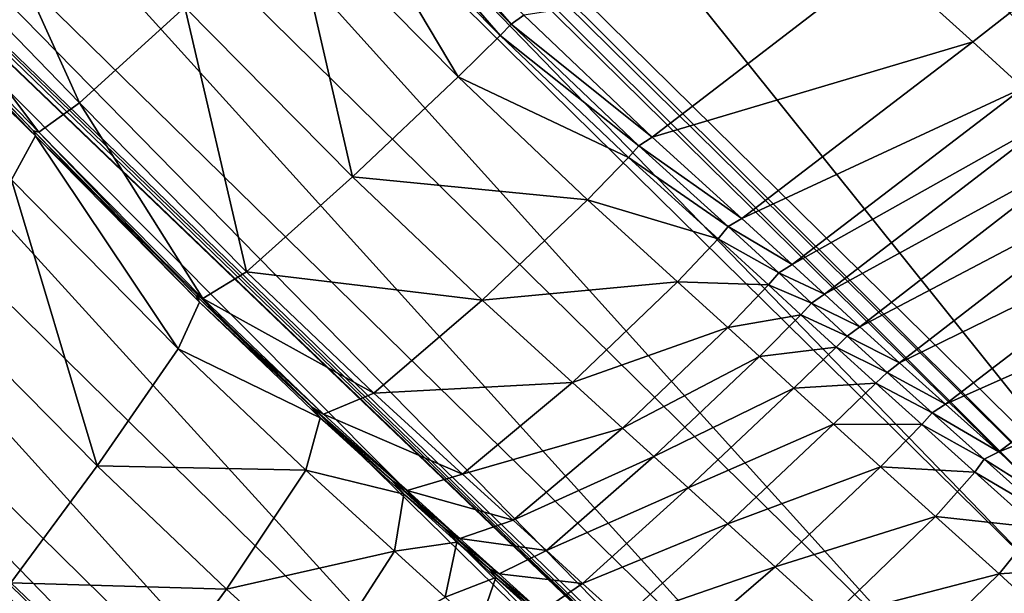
# Model space of a CAD drawing. Header units: millimetres. Extents: x 2387 to 13955, y -4964 to 364.
# Tile 509 of 656: x 6252.91 to 6264.67, y -2836.26 to -2829.41. Entities that reach past the tile are written whole.
import ezdxf

# ---------------------------------------------------------------- set-up
doc = ezdxf.new("R2010")
doc.units = ezdxf.units.MM
doc.header["$MEASUREMENT"] = 0
doc.layers.add('Predefinito', color=7, linetype='Continuous', true_color=0x000000)

msp = doc.modelspace()

# ---------------------------------------------------------------- linework, layer by layer
at = {"layer": 'Predefinito'}
for points in [[(6266.003, -2835.424, 485.877), (6245.01, -2814.766, 608.116), (6247.633, -2812.507, 608.088)], [(6276.431, -2826.879, 485.832), (6268.627, -2833.166, 485.843), (6247.633, -2812.507, 608.088)], [(6247.633, -2812.507, 608.088), (6268.627, -2833.166, 485.843), (6266.003, -2835.424, 485.877)], [(6265.916, -2835.606, 485.899), (6244.925, -2814.948, 608.135), (6245.01, -2814.766, 608.116)], [(6245.01, -2814.766, 608.116), (6266.003, -2835.424, 485.877), (6265.916, -2835.606, 485.899)], [(6265.724, -2835.667, 485.877), (6244.732, -2815.009, 608.116), (6244.925, -2814.948, 608.135)], [(6244.925, -2814.948, 608.135), (6265.916, -2835.606, 485.899), (6265.724, -2835.667, 485.877)], [(6265.132, -2836.056, 485.843), (6244.138, -2815.396, 608.088), (6244.732, -2815.009, 608.116)], [(6244.732, -2815.009, 608.116), (6265.724, -2835.667, 485.877), (6265.132, -2836.056, 485.843)], [(6263.844, -2837.223, 485.832), (6242.85, -2816.562, 608.078), (6244.138, -2815.396, 608.088)], [(6244.138, -2815.396, 608.088), (6265.132, -2836.056, 485.843), (6263.844, -2837.223, 485.832)], [(6262.808, -2838.596, 485.913), (6241.72, -2817.939, 608.147), (6242.85, -2816.562, 608.078)], [(6242.85, -2816.562, 608.078), (6263.844, -2837.223, 485.832), (6262.808, -2838.596, 485.913)], [(6262.971, -2839.606, 486.157), (6241.602, -2818.959, 608.352), (6241.72, -2817.939, 608.147)], [(6241.72, -2817.939, 608.147), (6262.808, -2838.596, 485.913), (6262.971, -2839.606, 486.157)], [(6260.789, -2840.683, 485.832), (6239.795, -2820.023, 608.078), (6240.907, -2818.86, 608.147)], [(6240.907, -2818.86, 608.147), (6261.995, -2839.517, 485.913), (6260.789, -2840.683, 485.832)], [(6261.995, -2839.517, 485.913), (6240.907, -2818.86, 608.147), (6241.562, -2819.004, 608.352)], [(6241.602, -2818.959, 608.352), (6262.971, -2839.606, 486.157), (6263.342, -2840.031, 486.319)], [(6263.342, -2840.031, 486.319), (6241.786, -2819.392, 608.489), (6241.602, -2818.959, 608.352)], [(6241.562, -2819.004, 608.352), (6262.931, -2839.651, 486.157), (6261.995, -2839.517, 485.913)], [(6262.931, -2839.651, 486.157), (6241.562, -2819.004, 608.352), (6241.786, -2819.392, 608.489)], [(6241.786, -2819.392, 608.489), (6263.342, -2840.031, 486.319), (6262.931, -2839.651, 486.157)], [(6259.791, -2842.106, 485.843), (6238.797, -2821.446, 608.088), (6239.795, -2820.023, 608.078)], [(6239.795, -2820.023, 608.078), (6260.789, -2840.683, 485.832), (6259.791, -2842.106, 485.843)], [(6259.478, -2842.742, 485.876), (6238.486, -2822.083, 608.116), (6238.797, -2821.446, 608.088)], [(6238.797, -2821.446, 608.088), (6259.791, -2842.106, 485.843), (6259.478, -2842.742, 485.876)], [(6259.441, -2842.94, 485.898), (6238.451, -2822.282, 608.134), (6238.486, -2822.083, 608.116)], [(6238.486, -2822.083, 608.116), (6259.478, -2842.742, 485.876), (6259.441, -2842.94, 485.898)], [(6259.271, -2843.049, 485.876), (6238.28, -2822.39, 608.116), (6238.451, -2822.282, 608.134)], [(6238.451, -2822.282, 608.134), (6259.441, -2842.94, 485.898), (6259.271, -2843.049, 485.876)], [(6257.294, -2846.035, 485.843), (6236.3, -2825.375, 608.088), (6238.28, -2822.39, 608.116)], [(6238.28, -2822.39, 608.116), (6259.271, -2843.049, 485.876), (6257.294, -2846.035, 485.843)], [(6263.213, -2828.701, 1229.967), (6264.289, -2829.677, 1229.167), (6272.195, -2823.498, 1229.212)], [(6272.195, -2823.498, 1229.212), (6264.289, -2829.677, 1229.167), (6264.891, -2830.224, 1228.677)], [(6236.3, -2825.375, 608.088), (6257.294, -2846.035, 485.843), (6251.834, -2854.865, 485.832)], [(6251.535, -2825.81, 1232.143), (6250.282, -2826.959, 1231.827), (6253.622, -2830.405, 1231.245)], [(6253.622, -2830.405, 1231.245), (6254.88, -2829.261, 1231.561), (6251.535, -2825.81, 1232.143)], [(6250.282, -2826.959, 1231.827), (6249.807, -2827.318, 1230.878), (6253.134, -2830.752, 1230.296)], [(6253.134, -2830.752, 1230.296), (6253.622, -2830.405, 1231.245), (6250.282, -2826.959, 1231.827)], [(6253.094, -2830.797, 1230.296), (6253.072, -2830.737, 1229.664), (6249.754, -2827.311, 1230.246)], [(6249.754, -2827.311, 1230.246), (6249.767, -2827.363, 1230.878), (6253.094, -2830.797, 1230.296)], [(6249.807, -2827.318, 1230.878), (6249.754, -2827.311, 1230.246), (6253.072, -2830.737, 1229.664)], [(6253.072, -2830.737, 1229.664), (6253.134, -2830.752, 1230.296), (6249.807, -2827.318, 1230.878)], [(6256.929, -2827.337, 1231.387), (6256.78, -2827.449, 1231.3), (6258.775, -2829.466, 1230.617)], [(6258.775, -2829.466, 1230.617), (6258.926, -2829.357, 1230.703), (6256.929, -2827.337, 1231.387)], [(6252.81, -2831.324, 1231.245), (6253.094, -2830.797, 1230.296), (6249.767, -2827.363, 1230.878)], [(6256.78, -2827.449, 1231.3), (6256.647, -2827.579, 1231.387), (6258.644, -2829.598, 1230.703)], [(6258.644, -2829.598, 1230.703), (6258.775, -2829.466, 1230.617), (6256.78, -2827.449, 1231.3)], [(6256.647, -2827.579, 1231.387), (6256.142, -2828.069, 1231.518), (6258.144, -2830.093, 1230.833)], [(6258.144, -2830.093, 1230.833), (6258.644, -2829.598, 1230.703), (6256.647, -2827.579, 1231.387)], [(6256.142, -2828.069, 1231.518), (6254.88, -2829.261, 1231.561), (6256.882, -2831.286, 1230.876)], [(6256.882, -2831.286, 1230.876), (6258.144, -2830.093, 1230.833), (6256.142, -2828.069, 1231.518)], [(6258.926, -2829.357, 1230.703), (6260.461, -2830.815, 1229.841), (6263.213, -2828.701, 1229.967)], [(6264.289, -2829.677, 1229.167), (6263.213, -2828.701, 1229.967), (6260.461, -2830.815, 1229.841)], [(6254.88, -2829.261, 1231.561), (6253.622, -2830.405, 1231.245), (6255.614, -2832.421, 1230.562)], [(6255.614, -2832.421, 1230.562), (6256.882, -2831.286, 1230.876), (6254.88, -2829.261, 1231.561)], [(6260.303, -2830.917, 1229.757), (6258.775, -2829.466, 1230.617), (6258.644, -2829.598, 1230.703)], [(6260.461, -2830.815, 1229.841), (6258.926, -2829.357, 1230.703), (6258.775, -2829.466, 1230.617)], [(6258.775, -2829.466, 1230.617), (6260.303, -2830.917, 1229.757), (6260.461, -2830.815, 1229.841)], [(6260.178, -2831.058, 1229.841), (6258.644, -2829.598, 1230.703), (6258.144, -2830.093, 1230.833)], [(6258.644, -2829.598, 1230.703), (6260.178, -2831.058, 1229.841), (6260.303, -2830.917, 1229.757)], [(6260.461, -2830.815, 1229.841), (6261.53, -2831.784, 1229.043), (6264.289, -2829.677, 1229.167)], [(6264.891, -2830.224, 1228.677), (6264.289, -2829.677, 1229.167), (6261.53, -2831.784, 1229.043)], [(6259.687, -2831.563, 1229.966), (6258.144, -2830.093, 1230.833), (6256.882, -2831.286, 1230.876)], [(6258.144, -2830.093, 1230.833), (6259.687, -2831.563, 1229.966), (6260.178, -2831.058, 1229.841)], [(6261.53, -2831.784, 1229.043), (6262.133, -2832.334, 1228.552), (6264.891, -2830.224, 1228.677)], [(6265.274, -2830.572, 1228.457), (6264.891, -2830.224, 1228.677), (6262.133, -2832.334, 1228.552)], [(6253.622, -2830.405, 1231.245), (6253.134, -2830.752, 1230.296), (6255.093, -2832.739, 1229.622)], [(6255.093, -2832.739, 1229.622), (6255.614, -2832.421, 1230.562), (6253.622, -2830.405, 1231.245)], [(6262.133, -2832.334, 1228.552), (6262.519, -2832.69, 1228.328), (6265.274, -2830.572, 1228.457)], [(6265.689, -2830.952, 1228.462), (6265.274, -2830.572, 1228.457), (6262.519, -2832.69, 1228.328)], [(6253.072, -2830.737, 1229.664), (6253.094, -2830.797, 1230.296), (6255.053, -2832.784, 1229.622)], [(6255.053, -2832.784, 1229.622), (6255.009, -2832.705, 1228.996), (6253.072, -2830.737, 1229.664)], [(6253.134, -2830.752, 1230.296), (6253.072, -2830.737, 1229.664), (6255.009, -2832.705, 1228.996)], [(6255.009, -2832.705, 1228.996), (6255.093, -2832.739, 1229.622), (6253.134, -2830.752, 1230.296)], [(6253.094, -2830.797, 1230.296), (6252.81, -2831.324, 1231.245), (6254.801, -2833.339, 1230.562)], [(6254.801, -2833.339, 1230.562), (6255.053, -2832.784, 1229.622), (6253.094, -2830.797, 1230.296)], [(6261.53, -2831.784, 1229.043), (6260.461, -2830.815, 1229.841), (6260.303, -2830.917, 1229.757)], [(6261.367, -2831.881, 1228.96), (6260.303, -2830.917, 1229.757), (6260.178, -2831.058, 1229.841)], [(6260.303, -2830.917, 1229.757), (6261.367, -2831.881, 1228.96), (6261.53, -2831.784, 1229.043)], [(6262.519, -2832.69, 1228.328), (6262.94, -2833.077, 1228.332), (6265.689, -2830.952, 1228.462)], [(6266.163, -2831.386, 1228.51), (6265.689, -2830.952, 1228.462), (6262.94, -2833.077, 1228.332)], [(6261.248, -2832.027, 1229.042), (6260.178, -2831.058, 1229.841), (6259.687, -2831.563, 1229.966)], [(6260.178, -2831.058, 1229.841), (6261.248, -2832.027, 1229.042), (6261.367, -2831.881, 1228.96)], [(6252.81, -2831.324, 1231.245), (6251.829, -2832.711, 1231.561), (6253.831, -2834.736, 1230.876)], [(6253.831, -2834.736, 1230.876), (6254.801, -2833.339, 1230.562), (6252.81, -2831.324, 1231.245)], [(6258.43, -2832.761, 1230.008), (6256.882, -2831.286, 1230.876), (6255.614, -2832.421, 1230.562)], [(6256.882, -2831.286, 1230.876), (6258.43, -2832.761, 1230.008), (6259.687, -2831.563, 1229.966)], [(6262.94, -2833.077, 1228.332), (6263.415, -2833.509, 1228.382), (6266.163, -2831.386, 1228.51)], [(6266.722, -2831.893, 1228.417), (6266.163, -2831.386, 1228.51), (6263.415, -2833.509, 1228.382)], [(6260.764, -2832.541, 1229.165), (6259.687, -2831.563, 1229.966), (6258.43, -2832.761, 1230.008)], [(6259.687, -2831.563, 1229.966), (6260.764, -2832.541, 1229.165), (6261.248, -2832.027, 1229.042)], [(6262.133, -2832.334, 1228.552), (6261.53, -2831.784, 1229.043), (6261.367, -2831.881, 1228.96)], [(6261.972, -2832.433, 1228.469), (6261.367, -2831.881, 1228.96), (6261.248, -2832.027, 1229.042)], [(6261.367, -2831.881, 1228.96), (6261.972, -2832.433, 1228.469), (6262.133, -2832.334, 1228.552)], [(6263.415, -2833.509, 1228.382), (6263.964, -2834.003, 1228.295), (6266.722, -2831.893, 1228.417)], [(6267.376, -2832.485, 1228.026), (6266.722, -2831.893, 1228.417), (6263.964, -2834.003, 1228.295)], [(6261.85, -2832.577, 1228.552), (6261.248, -2832.027, 1229.042), (6260.764, -2832.541, 1229.165)], [(6261.248, -2832.027, 1229.042), (6261.85, -2832.577, 1228.552), (6261.972, -2832.433, 1228.469)], [(6262.519, -2832.69, 1228.328), (6262.133, -2832.334, 1228.552), (6261.972, -2832.433, 1228.469)], [(6257.135, -2833.872, 1229.703), (6255.614, -2832.421, 1230.562), (6255.093, -2832.739, 1229.622)], [(6255.614, -2832.421, 1230.562), (6257.135, -2833.872, 1229.703), (6258.43, -2832.761, 1230.008)], [(6262.364, -2832.795, 1228.243), (6261.972, -2832.433, 1228.469), (6261.85, -2832.577, 1228.552)], [(6261.972, -2832.433, 1228.469), (6262.364, -2832.795, 1228.243), (6262.519, -2832.69, 1228.328)], [(6263.964, -2834.003, 1228.295), (6264.599, -2834.572, 1227.923), (6267.376, -2832.485, 1228.026)], [(6268.132, -2833.171, 1227.173), (6267.376, -2832.485, 1228.026), (6264.599, -2834.572, 1227.923)], [(6258.43, -2832.761, 1230.008), (6259.509, -2833.742, 1229.206), (6260.764, -2832.541, 1229.165)], [(6261.364, -2833.087, 1228.677), (6260.764, -2832.541, 1229.165), (6259.509, -2833.742, 1229.206)], [(6260.764, -2832.541, 1229.165), (6261.364, -2833.087, 1228.677), (6261.85, -2832.577, 1228.552)], [(6262.236, -2832.933, 1228.328), (6261.85, -2832.577, 1228.552), (6261.364, -2833.087, 1228.677)], [(6261.85, -2832.577, 1228.552), (6262.236, -2832.933, 1228.328), (6262.364, -2832.795, 1228.243)], [(6252.801, -2836.134, 1230.832), (6253.831, -2834.736, 1230.876), (6251.829, -2832.711, 1231.561)], [(6256.534, -2834.12, 1228.79), (6255.093, -2832.739, 1229.622), (6255.009, -2832.705, 1228.996)], [(6255.009, -2832.705, 1228.996), (6256.397, -2834.039, 1228.181), (6256.534, -2834.12, 1228.79)], [(6256.397, -2834.039, 1228.181), (6255.009, -2832.705, 1228.996), (6255.053, -2832.784, 1229.622)], [(6255.093, -2832.739, 1229.622), (6256.534, -2834.12, 1228.79), (6257.135, -2833.872, 1229.703)], [(6259.509, -2833.742, 1229.206), (6258.43, -2832.761, 1230.008), (6257.135, -2833.872, 1229.703)], [(6262.94, -2833.077, 1228.332), (6262.519, -2832.69, 1228.328), (6262.364, -2832.795, 1228.243)], [(6256.494, -2834.165, 1228.79), (6255.053, -2832.784, 1229.622), (6254.801, -2833.339, 1230.562)], [(6255.053, -2832.784, 1229.622), (6256.494, -2834.165, 1228.79), (6256.397, -2834.039, 1228.181)], [(6262.79, -2833.188, 1228.246), (6262.364, -2832.795, 1228.243), (6262.236, -2832.933, 1228.328)], [(6262.364, -2832.795, 1228.243), (6262.79, -2833.188, 1228.246), (6262.94, -2833.077, 1228.332)], [(6261.364, -2833.087, 1228.677), (6261.741, -2833.433, 1228.456), (6262.236, -2832.933, 1228.328)], [(6262.657, -2833.319, 1228.333), (6262.236, -2832.933, 1228.328), (6261.741, -2833.433, 1228.456)], [(6262.236, -2832.933, 1228.328), (6262.657, -2833.319, 1228.333), (6262.79, -2833.188, 1228.246)], [(6259.509, -2833.742, 1229.206), (6260.107, -2834.287, 1228.718), (6261.364, -2833.087, 1228.677)], [(6261.741, -2833.433, 1228.456), (6261.364, -2833.087, 1228.677), (6260.107, -2834.287, 1228.718)], [(6263.415, -2833.509, 1228.382), (6262.94, -2833.077, 1228.332), (6262.79, -2833.188, 1228.246)], [(6263.266, -2833.622, 1228.296), (6262.79, -2833.188, 1228.246), (6262.657, -2833.319, 1228.333)], [(6262.79, -2833.188, 1228.246), (6263.266, -2833.622, 1228.296), (6263.415, -2833.509, 1228.382)], [(6264.599, -2834.572, 1227.923), (6265.334, -2835.233, 1227.116), (6268.132, -2833.171, 1227.173)], [(6256.322, -2834.791, 1229.703), (6254.801, -2833.339, 1230.562), (6253.831, -2834.736, 1230.876)], [(6254.801, -2833.339, 1230.562), (6256.322, -2834.791, 1229.703), (6256.494, -2834.165, 1228.79)], [(6261.741, -2833.433, 1228.456), (6262.153, -2833.809, 1228.462), (6262.657, -2833.319, 1228.333)], [(6263.132, -2833.751, 1228.382), (6262.657, -2833.319, 1228.333), (6262.153, -2833.809, 1228.462)], [(6262.657, -2833.319, 1228.333), (6263.132, -2833.751, 1228.382), (6263.266, -2833.622, 1228.296)], [(6260.107, -2834.287, 1228.718), (6260.482, -2834.628, 1228.499), (6261.741, -2833.433, 1228.456)], [(6262.153, -2833.809, 1228.462), (6261.741, -2833.433, 1228.456), (6260.482, -2834.628, 1228.499)], [(6263.964, -2834.003, 1228.295), (6263.415, -2833.509, 1228.382), (6263.266, -2833.622, 1228.296)], [(6263.806, -2834.105, 1228.213), (6263.266, -2833.622, 1228.296), (6263.132, -2833.751, 1228.382)], [(6263.266, -2833.622, 1228.296), (6263.806, -2834.105, 1228.213), (6263.964, -2834.003, 1228.295)], [(6257.135, -2833.872, 1229.703), (6258.194, -2834.836, 1228.908), (6259.509, -2833.742, 1229.206)], [(6260.107, -2834.287, 1228.718), (6259.509, -2833.742, 1229.206), (6258.194, -2834.836, 1228.908)], [(6260.482, -2834.628, 1228.499), (6260.89, -2835, 1228.506), (6262.153, -2833.809, 1228.462)], [(6262.627, -2834.24, 1228.511), (6262.153, -2833.809, 1228.462), (6260.89, -2835, 1228.506)], [(6262.153, -2833.809, 1228.462), (6262.627, -2834.24, 1228.511), (6263.132, -2833.751, 1228.382)], [(6263.681, -2834.245, 1228.295), (6263.132, -2833.751, 1228.382), (6262.627, -2834.24, 1228.511)], [(6263.132, -2833.751, 1228.382), (6263.681, -2834.245, 1228.295), (6263.806, -2834.105, 1228.213)], [(6258.194, -2834.836, 1228.908), (6257.135, -2833.872, 1229.703), (6256.534, -2834.12, 1228.79)], [(6257.533, -2835.031, 1228.013), (6256.534, -2834.12, 1228.79), (6256.397, -2834.039, 1228.181)], [(6256.397, -2834.039, 1228.181), (6257.356, -2834.914, 1227.417), (6257.533, -2835.031, 1228.013)], [(6257.356, -2834.914, 1227.417), (6256.397, -2834.039, 1228.181), (6256.494, -2834.165, 1228.79)], [(6264.599, -2834.572, 1227.923), (6263.964, -2834.003, 1228.295), (6263.806, -2834.105, 1228.213)], [(6257.494, -2835.076, 1228.013), (6256.494, -2834.165, 1228.79), (6256.322, -2834.791, 1229.703)], [(6256.494, -2834.165, 1228.79), (6257.494, -2835.076, 1228.013), (6257.356, -2834.914, 1227.417)], [(6256.534, -2834.12, 1228.79), (6257.533, -2835.031, 1228.013), (6258.194, -2834.836, 1228.908)], [(6264.427, -2834.658, 1227.854), (6263.806, -2834.105, 1228.213), (6263.681, -2834.245, 1228.295)], [(6263.806, -2834.105, 1228.213), (6264.427, -2834.658, 1227.854), (6264.599, -2834.572, 1227.923)], [(6258.194, -2834.836, 1228.908), (6258.801, -2835.388, 1228.415), (6260.107, -2834.287, 1228.718)], [(6260.482, -2834.628, 1228.499), (6260.107, -2834.287, 1228.718), (6258.801, -2835.388, 1228.415)], [(6260.89, -2835, 1228.506), (6261.363, -2835.429, 1228.554), (6262.627, -2834.24, 1228.511)], [(6263.189, -2834.749, 1228.419), (6262.627, -2834.24, 1228.511), (6261.363, -2835.429, 1228.554)], [(6262.627, -2834.24, 1228.511), (6263.189, -2834.749, 1228.419), (6263.681, -2834.245, 1228.295)], [(6264.316, -2834.814, 1227.923), (6263.681, -2834.245, 1228.295), (6263.189, -2834.749, 1228.419)], [(6263.681, -2834.245, 1228.295), (6264.316, -2834.814, 1227.923), (6264.427, -2834.658, 1227.854)], [(6258.801, -2835.388, 1228.415), (6259.198, -2835.749, 1228.189), (6260.482, -2834.628, 1228.499)], [(6260.89, -2835, 1228.506), (6260.482, -2834.628, 1228.499), (6259.198, -2835.749, 1228.189)], [(6265.334, -2835.233, 1227.116), (6264.599, -2834.572, 1227.923), (6264.427, -2834.658, 1227.854)], [(6255.378, -2836.212, 1230.008), (6253.831, -2834.736, 1230.876), (6252.801, -2836.134, 1230.832)], [(6253.831, -2834.736, 1230.876), (6255.378, -2836.212, 1230.008), (6256.322, -2834.791, 1229.703)], [(6261.363, -2835.429, 1228.554), (6261.93, -2835.944, 1228.46), (6263.189, -2834.749, 1228.419)], [(6263.845, -2835.343, 1228.026), (6263.189, -2834.749, 1228.419), (6261.93, -2835.944, 1228.46)], [(6263.189, -2834.749, 1228.419), (6263.845, -2835.343, 1228.026), (6264.316, -2834.814, 1227.923)], [(6265.148, -2835.302, 1227.078), (6264.427, -2834.658, 1227.854), (6264.316, -2834.814, 1227.923)], [(6264.427, -2834.658, 1227.854), (6265.148, -2835.302, 1227.078), (6265.334, -2835.233, 1227.116)], [(6257.382, -2835.756, 1228.908), (6256.322, -2834.791, 1229.703), (6255.378, -2836.212, 1230.008)], [(6256.322, -2834.791, 1229.703), (6257.382, -2835.756, 1228.908), (6257.494, -2835.076, 1228.013)], [(6258.801, -2835.388, 1228.415), (6258.194, -2834.836, 1228.908), (6257.533, -2835.031, 1228.013)], [(6265.052, -2835.475, 1227.116), (6264.316, -2834.814, 1227.923), (6263.845, -2835.343, 1228.026)], [(6264.316, -2834.814, 1227.923), (6265.052, -2835.475, 1227.116), (6265.148, -2835.302, 1227.078)], [(6258.165, -2835.605, 1227.509), (6257.533, -2835.031, 1228.013), (6257.356, -2834.914, 1227.417)], [(6257.356, -2834.914, 1227.417), (6258.005, -2835.503, 1226.904), (6258.165, -2835.605, 1227.509)], [(6258.005, -2835.503, 1226.904), (6257.356, -2834.914, 1227.417), (6257.494, -2835.076, 1228.013)], [(6258.126, -2835.65, 1227.509), (6257.494, -2835.076, 1228.013), (6257.382, -2835.756, 1228.908)], [(6257.494, -2835.076, 1228.013), (6258.126, -2835.65, 1227.509), (6258.005, -2835.503, 1226.904)], [(6257.533, -2835.031, 1228.013), (6258.165, -2835.605, 1227.509), (6258.801, -2835.388, 1228.415)], [(6259.198, -2835.749, 1228.189), (6259.63, -2836.141, 1228.191), (6260.89, -2835, 1228.506)], [(6261.363, -2835.429, 1228.554), (6260.89, -2835, 1228.506), (6259.63, -2836.141, 1228.191)], [(6261.93, -2835.944, 1228.46), (6262.594, -2836.547, 1228.06), (6263.845, -2835.343, 1228.026)], [(6264.603, -2836.029, 1227.174), (6263.845, -2835.343, 1228.026), (6262.594, -2836.547, 1228.06)], [(6263.845, -2835.343, 1228.026), (6264.603, -2836.029, 1227.174), (6265.052, -2835.475, 1227.116)], [(6259.198, -2835.749, 1228.189), (6258.801, -2835.388, 1228.415), (6258.165, -2835.605, 1227.509)], [(6259.63, -2836.141, 1228.191), (6260.106, -2836.573, 1228.242), (6261.363, -2835.429, 1228.554)], [(6261.93, -2835.944, 1228.46), (6261.363, -2835.429, 1228.554), (6260.106, -2836.573, 1228.242)], [(6258.632, -2836.027, 1227.259), (6258.165, -2835.605, 1227.509), (6258.005, -2835.503, 1226.904)], [(6258.005, -2835.503, 1226.904), (6258.518, -2835.966, 1226.639), (6258.632, -2836.027, 1227.259)], [(6258.518, -2835.966, 1226.639), (6258.005, -2835.503, 1226.904), (6258.126, -2835.65, 1227.509)], [(6265.59, -2835.964, 1226.263), (6265.052, -2835.475, 1227.116), (6264.603, -2836.029, 1227.174)], [(6257.382, -2835.756, 1228.908), (6257.989, -2836.307, 1228.415), (6258.126, -2835.65, 1227.509)], [(6258.592, -2836.072, 1227.259), (6258.126, -2835.65, 1227.509), (6257.989, -2836.307, 1228.415)], [(6258.126, -2835.65, 1227.509), (6258.592, -2836.072, 1227.259), (6258.518, -2835.966, 1226.639)], [(6258.165, -2835.605, 1227.509), (6258.632, -2836.027, 1227.259), (6259.198, -2835.749, 1228.189)], [(6255.378, -2836.212, 1230.008), (6256.457, -2837.194, 1229.206), (6257.382, -2835.756, 1228.908)], [(6257.989, -2836.307, 1228.415), (6257.382, -2835.756, 1228.908), (6256.457, -2837.194, 1229.206)], [(6259.63, -2836.141, 1228.191), (6259.198, -2835.749, 1228.189), (6258.632, -2836.027, 1227.259)], [(6259.134, -2836.481, 1227.248), (6258.632, -2836.027, 1227.259), (6258.518, -2835.966, 1226.639)], [(6258.518, -2835.966, 1226.639), (6259.067, -2836.462, 1226.618), (6259.134, -2836.481, 1227.248)], [(6259.067, -2836.462, 1226.618), (6258.518, -2835.966, 1226.639), (6258.592, -2836.072, 1227.259)], [(6258.632, -2836.027, 1227.259), (6259.134, -2836.481, 1227.248), (6259.63, -2836.141, 1228.191)], [(6260.106, -2836.573, 1228.242), (6260.636, -2837.056, 1228.161), (6261.93, -2835.944, 1228.46)], [(6262.594, -2836.547, 1228.06), (6261.93, -2835.944, 1228.46), (6260.636, -2837.056, 1228.161)], [(6262.594, -2836.547, 1228.06), (6263.358, -2837.242, 1227.193), (6264.603, -2836.029, 1227.174)], [(6265.147, -2836.525, 1226.277), (6264.603, -2836.029, 1227.174), (6263.358, -2837.242, 1227.193)], [(6264.603, -2836.029, 1227.174), (6265.147, -2836.525, 1226.277), (6265.59, -2835.964, 1226.263)], [(6254.344, -2837.607, 1229.966), (6252.801, -2836.134, 1230.832), (6252.372, -2836.691, 1230.703)], [(6252.801, -2836.134, 1230.832), (6254.344, -2837.607, 1229.966), (6255.378, -2836.212, 1230.008)], [(6257.989, -2836.307, 1228.415), (6258.386, -2836.668, 1228.189), (6258.592, -2836.072, 1227.259)], [(6259.094, -2836.526, 1227.248), (6258.592, -2836.072, 1227.259), (6258.386, -2836.668, 1228.189)], [(6258.592, -2836.072, 1227.259), (6259.094, -2836.526, 1227.248), (6259.067, -2836.462, 1226.618)], [(6260.106, -2836.573, 1228.242), (6259.63, -2836.141, 1228.191), (6259.134, -2836.481, 1227.248)], [(6271.477, -2844.735, 440.634), (6263.844, -2837.223, 485.832), (6265.132, -2836.056, 485.843)], [(6256.457, -2837.194, 1229.206), (6255.378, -2836.212, 1230.008), (6254.344, -2837.607, 1229.966)]]:
    msp.add_3dface(points, dxfattribs=at)

doc.saveas('drawing.dxf')
